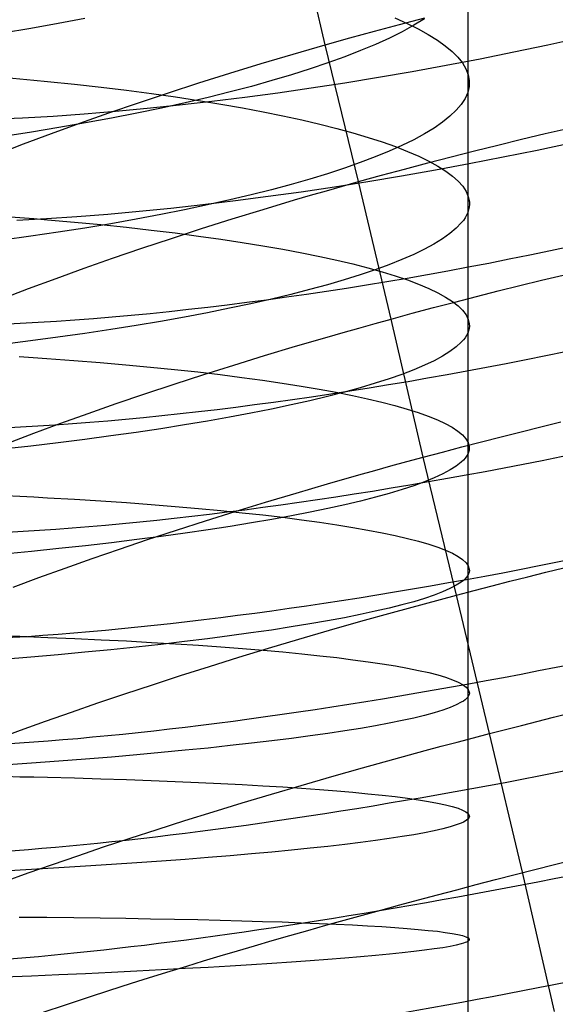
# Model space of a CAD drawing. Extents: x -383 to 1849, y -1185 to -529.
# Tile 553 of 656: x 421 to 428, y -1011 to -997. Entities that reach past the tile are written whole.
import ezdxf

# ---------------------------------------------------------------- set-up
doc = ezdxf.new("R2010")
doc.units = 0
doc.layers.add('PREDEFINITO', color=7, linetype='CONTINUOUS')

msp = doc.modelspace()

# ---------------------------------------------------------------- linework, layer by layer
at = {"layer": 'PREDEFINITO'}
for p, q in [((426.973, -994.943, 660.191), (426.972, -998.318, 660.963)), ((424.96, -997.644, 474.012), (424.513, -995.713, 474.407)), ((421.188, -997.344, 649.494), (420.801, -997.413, 649.204)), ((421.565, -997.272, 649.797), (421.188, -997.344, 649.494)), ((425.658, -997.451, 473.863), (426.011, -997.356, 473.803)), ((425.944, -997.266, 667.105), (426.116, -997.342, 666.65)), ((426.011, -997.356, 473.803), (426.366, -997.264, 473.752)), ((426.213, -997.369, 656.842), (426.047, -997.46, 656.39)), ((426.116, -997.342, 666.65), (426.274, -997.419, 666.191)), ((426.364, -997.278, 657.299), (426.213, -997.369, 656.842)), ((420.801, -997.413, 649.204), (420.404, -997.479, 648.926)), ((425.308, -997.546, 473.933), (425.658, -997.451, 473.863)), ((426.047, -997.46, 656.39), (425.866, -997.55, 655.944)), ((426.274, -997.419, 666.191), (426.416, -997.498, 665.727)), ((426.416, -997.498, 665.727), (426.544, -997.577, 665.26)), ((424.732, -997.709, 474.07), (424.96, -997.644, 474.012)), ((424.96, -997.644, 474.012), (425.308, -997.546, 473.933)), ((425.431, -999.576, 473.65), (424.96, -997.644, 474.012)), ((425.67, -997.639, 655.503), (425.46, -997.727, 655.068)), ((425.866, -997.55, 655.944), (425.67, -997.639, 655.503)), ((426.544, -997.577, 665.26), (426.656, -997.657, 664.789)), ((428.104, -997.648, 504.096), (427.625, -997.749, 504.071)), ((428.582, -997.542, 504.105), (428.104, -997.648, 504.096)), ((424.281, -997.841, 474.197), (424.506, -997.775, 474.131)), ((424.506, -997.775, 474.131), (424.732, -997.709, 474.07)), ((425.46, -997.727, 655.068), (425.236, -997.815, 654.639)), ((426.656, -997.657, 664.789), (426.753, -997.738, 664.315)), ((426.753, -997.738, 664.315), (426.833, -997.819, 663.84)), ((427.625, -997.749, 504.071), (427.146, -997.846, 504.032)), ((423.614, -998.043, 474.417), (424.057, -997.908, 474.266)), ((424.057, -997.908, 474.266), (424.281, -997.841, 474.197)), ((424.999, -997.901, 654.217), (424.748, -997.986, 653.803)), ((425.236, -997.815, 654.639), (424.999, -997.901, 654.217)), ((427.146, -997.846, 504.032), (426.666, -997.938, 503.977)), ((426.833, -997.819, 663.84), (426.898, -997.901, 663.362)), ((426.898, -997.901, 663.362), (426.947, -997.984, 662.883)), ((423.177, -998.181, 474.584), (423.614, -998.043, 474.417)), ((424.485, -998.069, 653.396), (424.208, -998.151, 652.998)), ((424.748, -997.986, 653.803), (424.485, -998.069, 653.396)), ((426.188, -998.026, 503.908), (425.711, -998.108, 503.824)), ((426.666, -997.938, 503.977), (426.188, -998.026, 503.908)), ((426.947, -997.984, 662.883), (426.978, -998.067, 662.403)), ((426.978, -998.067, 662.403), (426.993, -998.15, 661.922)), ((420.447, -998.105, 674.438), (420.647, -998.123, 674.3)), ((420.647, -998.123, 674.3), (420.844, -998.142, 674.158)), ((420.844, -998.142, 674.158), (421.039, -998.161, 674.013)), ((421.039, -998.161, 674.013), (421.421, -998.2, 673.714)), ((421.421, -998.2, 673.714), (421.793, -998.242, 673.401)), ((422.746, -998.321, 474.765), (423.177, -998.181, 474.584)), ((424.208, -998.151, 652.998), (423.919, -998.232, 652.609)), ((425.235, -998.186, 503.726), (424.761, -998.259, 503.613)), ((425.711, -998.108, 503.824), (425.235, -998.186, 503.726)), ((426.994, -998.192, 661.682), (426.991, -998.234, 661.442)), ((426.993, -998.15, 661.922), (426.994, -998.192, 661.682)), ((421.793, -998.242, 673.401), (422.154, -998.286, 673.075)), ((422.154, -998.286, 673.075), (422.504, -998.332, 672.738)), ((422.322, -998.463, 474.962), (422.746, -998.321, 474.765)), ((422.504, -998.332, 672.738), (422.843, -998.38, 672.389)), ((423.618, -998.311, 652.228), (423.305, -998.389, 651.857)), ((423.919, -998.232, 652.609), (423.618, -998.311, 652.228)), ((424.291, -998.327, 503.487), (423.823, -998.39, 503.346)), ((424.761, -998.259, 503.613), (424.291, -998.327, 503.487)), ((426.972, -998.318, 660.963), (426.955, -998.36, 660.723)), ((426.984, -998.276, 661.202), (426.972, -998.318, 660.963)), ((426.972, -998.318, 660.963), (426.973, -1000.012, 661.319)), ((426.991, -998.234, 661.442), (426.984, -998.276, 661.202)), ((421.905, -998.606, 475.173), (422.322, -998.463, 474.962)), ((422.981, -998.464, 651.497), (422.646, -998.538, 651.146)), ((422.843, -998.38, 672.389), (423.171, -998.43, 672.029)), ((423.359, -998.447, 503.192), (422.9, -998.499, 503.024)), ((423.305, -998.389, 651.857), (422.981, -998.464, 651.497)), ((423.171, -998.43, 672.029), (423.487, -998.481, 671.658)), ((423.823, -998.39, 503.346), (423.359, -998.447, 503.192)), ((423.487, -998.481, 671.658), (423.791, -998.535, 671.277)), ((426.881, -998.486, 660.007), (426.809, -998.57, 659.532)), ((426.91, -998.444, 660.245), (426.881, -998.486, 660.007)), ((426.935, -998.402, 660.484), (426.91, -998.444, 660.245)), ((426.955, -998.36, 660.723), (426.935, -998.402, 660.484)), ((421.553, -998.624, 502.439), (421.116, -998.655, 502.218)), ((421.495, -998.751, 475.398), (421.905, -998.606, 475.173)), ((421.996, -998.588, 502.647), (421.553, -998.624, 502.439)), ((422.299, -998.61, 650.807), (421.942, -998.68, 650.479)), ((422.446, -998.546, 502.842), (421.996, -998.588, 502.647)), ((422.646, -998.538, 651.146), (422.299, -998.61, 650.807)), ((422.9, -998.499, 503.024), (422.446, -998.546, 502.842)), ((423.791, -998.535, 671.277), (424.083, -998.59, 670.887)), ((424.083, -998.59, 670.887), (424.363, -998.646, 670.487)), ((426.809, -998.57, 659.532), (426.722, -998.653, 659.059)), ((420.686, -998.68, 501.984), (420.264, -998.699, 501.737)), ((421.116, -998.655, 502.218), (420.686, -998.68, 501.984)), ((421.093, -998.897, 475.637), (421.495, -998.751, 475.398)), ((421.575, -998.748, 650.163), (421.197, -998.813, 649.859)), ((421.942, -998.68, 650.479), (421.575, -998.748, 650.163)), ((424.363, -998.646, 670.487), (424.629, -998.705, 670.079)), ((424.629, -998.705, 670.079), (424.883, -998.764, 669.662)), ((424.883, -998.764, 669.662), (425.124, -998.825, 669.238)), ((426.617, -998.737, 658.59), (426.497, -998.82, 658.123)), ((426.722, -998.653, 659.059), (426.617, -998.737, 658.59)), ((420.81, -998.877, 649.568), (420.414, -998.938, 649.29)), ((420.7, -999.045, 475.889), (421.093, -998.897, 475.637)), ((421.197, -998.813, 649.859), (420.81, -998.877, 649.568)), ((425.124, -998.825, 669.238), (425.352, -998.888, 668.807)), ((425.352, -998.888, 668.807), (425.566, -998.952, 668.369)), ((426.361, -998.903, 657.661), (426.21, -998.985, 657.202)), ((426.497, -998.82, 658.123), (426.361, -998.903, 657.661)), ((427.734, -998.979, 473.304), (428.068, -998.899, 473.287)), ((428.068, -998.899, 473.287), (428.404, -998.821, 473.278)), ((420.314, -999.193, 476.154), (420.7, -999.045, 475.889)), ((425.566, -998.952, 668.369), (425.766, -999.017, 667.925)), ((425.766, -999.017, 667.925), (425.952, -999.083, 667.474)), ((426.21, -998.985, 657.202), (426.043, -999.067, 656.749)), ((427.4, -999.06, 473.329), (427.734, -998.979, 473.304)), ((428.432, -999.034, 503.745), (427.953, -999.136, 503.72)), ((425.862, -999.148, 656.3), (425.666, -999.229, 655.857)), ((426.043, -999.067, 656.749), (425.862, -999.148, 656.3)), ((425.952, -999.083, 667.474), (426.123, -999.15, 667.019)), ((426.123, -999.15, 667.019), (426.28, -999.218, 666.559)), ((426.737, -999.227, 473.404), (427.068, -999.143, 473.362)), ((427.068, -999.143, 473.362), (427.4, -999.06, 473.329)), ((427.953, -999.136, 503.72), (427.474, -999.233, 503.68)), ((425.455, -999.308, 655.42), (425.231, -999.387, 654.99)), ((425.666, -999.229, 655.857), (425.455, -999.308, 655.42)), ((426.08, -999.399, 473.51), (426.407, -999.312, 473.453)), ((426.28, -999.218, 666.559), (426.422, -999.287, 666.094)), ((426.407, -999.312, 473.453), (426.737, -999.227, 473.404)), ((426.422, -999.287, 666.094), (426.549, -999.357, 665.626)), ((427.474, -999.233, 503.68), (426.995, -999.326, 503.625)), ((425.231, -999.387, 654.99), (424.993, -999.465, 654.566)), ((425.754, -999.487, 473.576), (426.08, -999.399, 473.51)), ((426.517, -999.415, 503.555), (426.039, -999.499, 503.471)), ((426.995, -999.326, 503.625), (426.517, -999.415, 503.555)), ((426.549, -999.357, 665.626), (426.661, -999.427, 665.154)), ((426.661, -999.427, 665.154), (426.757, -999.499, 664.68)), ((424.742, -999.542, 654.15), (424.478, -999.617, 653.742)), ((424.993, -999.465, 654.566), (424.742, -999.542, 654.15)), ((425.564, -999.579, 503.372), (425.091, -999.654, 503.259)), ((425.203, -999.64, 473.708), (425.431, -999.576, 473.65)), ((425.431, -999.576, 473.65), (425.754, -999.487, 473.576)), ((425.891, -1001.517, 473.327), (425.431, -999.576, 473.65)), ((426.039, -999.499, 503.471), (425.564, -999.579, 503.372)), ((426.757, -999.499, 664.68), (426.838, -999.571, 664.203)), ((426.838, -999.571, 664.203), (426.902, -999.643, 663.724)), ((424.201, -999.691, 653.342), (423.912, -999.764, 652.951)), ((424.621, -999.724, 503.132), (424.154, -999.789, 502.99)), ((424.478, -999.617, 653.742), (424.201, -999.691, 653.342)), ((425.091, -999.654, 503.259), (424.621, -999.724, 503.132)), ((424.751, -999.77, 473.835), (424.976, -999.705, 473.769)), ((424.976, -999.705, 473.769), (425.203, -999.64, 473.708)), ((426.902, -999.643, 663.724), (426.95, -999.716, 663.244)), ((426.95, -999.716, 663.244), (426.981, -999.79, 662.763)), ((423.691, -999.85, 502.835), (423.233, -999.905, 502.666)), ((423.611, -999.836, 652.569), (423.297, -999.906, 652.196)), ((423.912, -999.764, 652.951), (423.611, -999.836, 652.569)), ((424.154, -999.789, 502.99), (423.691, -999.85, 502.835)), ((424.082, -999.969, 474.057), (424.527, -999.836, 473.905)), ((424.527, -999.836, 473.905), (424.751, -999.77, 473.835)), ((426.981, -999.79, 662.763), (426.996, -999.863, 662.281)), ((426.996, -999.863, 662.281), (426.996, -999.9, 662.041)), ((422.331, -1000.001, 502.287), (421.888, -1000.04, 502.078)), ((422.779, -999.955, 502.483), (422.331, -1000.001, 502.287)), ((422.973, -999.975, 651.834), (422.637, -1000.042, 651.482)), ((423.233, -999.905, 502.666), (422.779, -999.955, 502.483)), ((423.297, -999.906, 652.196), (422.973, -999.975, 651.834)), ((423.644, -1000.103, 474.224), (424.082, -999.969, 474.057)), ((426.973, -1000.012, 661.319), (426.957, -1000.049, 661.079)), ((426.985, -999.975, 661.559), (426.973, -1000.012, 661.319)), ((426.973, -1000.012, 661.319), (426.973, -1001.716, 661.627)), ((426.993, -999.938, 661.8), (426.985, -999.975, 661.559)), ((426.996, -999.9, 662.041), (426.993, -999.938, 661.8)), ((420.447, -1000.068, 674.782), (420.646, -1000.083, 674.644)), ((421.024, -1000.104, 501.62), (420.602, -1000.128, 501.371)), ((420.646, -1000.083, 674.644), (420.844, -1000.099, 674.502)), ((420.844, -1000.099, 674.502), (421.039, -1000.115, 674.357)), ((421.453, -1000.075, 501.855), (421.024, -1000.104, 501.62)), ((421.039, -1000.115, 674.357), (421.421, -1000.148, 674.056)), ((421.421, -1000.148, 674.056), (421.792, -1000.184, 673.742)), ((421.888, -1000.04, 502.078), (421.453, -1000.075, 501.855)), ((422.29, -1000.107, 651.141), (421.933, -1000.171, 650.812)), ((422.637, -1000.042, 651.482), (422.29, -1000.107, 651.141)), ((423.212, -1000.24, 474.407), (423.644, -1000.103, 474.224)), ((426.911, -1000.124, 660.599), (426.881, -1000.161, 660.36)), ((426.936, -1000.086, 660.839), (426.911, -1000.124, 660.599)), ((426.957, -1000.049, 661.079), (426.936, -1000.086, 660.839)), ((421.188, -1000.292, 650.189), (420.8, -1000.349, 649.896)), ((421.565, -1000.232, 650.494), (421.188, -1000.292, 650.189)), ((421.933, -1000.171, 650.812), (421.565, -1000.232, 650.494)), ((421.792, -1000.184, 673.742), (422.153, -1000.221, 673.416)), ((422.153, -1000.221, 673.416), (422.503, -1000.261, 673.077)), ((422.503, -1000.261, 673.077), (422.842, -1000.302, 672.727)), ((422.787, -1000.378, 474.604), (423.212, -1000.24, 474.407)), ((426.81, -1000.235, 659.884), (426.722, -1000.31, 659.41)), ((426.881, -1000.161, 660.36), (426.81, -1000.235, 659.884)), ((420.8, -1000.349, 649.896), (420.404, -1000.405, 649.617)), ((422.368, -1000.518, 474.817), (422.787, -1000.378, 474.604)), ((422.842, -1000.302, 672.727), (423.17, -1000.345, 672.366)), ((423.17, -1000.345, 672.366), (423.485, -1000.389, 671.995)), ((423.485, -1000.389, 671.995), (423.789, -1000.435, 671.613)), ((423.789, -1000.435, 671.613), (424.081, -1000.482, 671.221)), ((426.617, -1000.384, 658.938), (426.496, -1000.458, 658.47)), ((426.722, -1000.31, 659.41), (426.617, -1000.384, 658.938)), ((421.957, -1000.659, 475.043), (422.368, -1000.518, 474.817)), ((424.081, -1000.482, 671.221), (424.361, -1000.531, 670.82)), ((424.361, -1000.531, 670.82), (424.628, -1000.581, 670.411)), ((426.36, -1000.532, 658.006), (426.209, -1000.605, 657.545)), ((426.496, -1000.458, 658.47), (426.36, -1000.532, 658.006)), ((421.554, -1000.801, 475.283), (421.957, -1000.659, 475.043)), ((424.628, -1000.581, 670.411), (424.882, -1000.633, 669.993)), ((424.882, -1000.633, 669.993), (425.123, -1000.685, 669.568)), ((425.123, -1000.685, 669.568), (425.35, -1000.739, 669.136)), ((426.042, -1000.678, 657.09), (425.86, -1000.751, 656.639)), ((426.209, -1000.605, 657.545), (426.042, -1000.678, 657.09)), ((421.158, -1000.944, 475.537), (421.554, -1000.801, 475.283)), ((425.35, -1000.739, 669.136), (425.564, -1000.794, 668.696)), ((425.664, -1000.822, 656.195), (425.454, -1000.894, 655.756)), ((425.564, -1000.794, 668.696), (425.764, -1000.851, 668.251)), ((425.86, -1000.751, 656.639), (425.664, -1000.822, 656.195)), ((425.764, -1000.851, 668.251), (425.95, -1000.908, 667.8)), ((420.771, -1001.088, 475.803), (421.158, -1000.944, 475.537)), ((425.229, -1000.964, 655.323), (424.991, -1001.033, 654.898)), ((425.454, -1000.894, 655.756), (425.229, -1000.964, 655.323)), ((425.95, -1000.908, 667.8), (426.122, -1000.966, 667.343)), ((426.122, -1000.966, 667.343), (426.279, -1001.025, 666.882)), ((427.707, -1001.045, 473.019), (428.014, -1000.97, 472.992)), ((428.014, -1000.97, 472.992), (428.322, -1000.896, 472.972)), ((420.393, -1001.233, 476.082), (420.771, -1001.088, 475.803)), ((424.74, -1001.102, 654.48), (424.476, -1001.17, 654.069)), ((424.991, -1001.033, 654.898), (424.74, -1001.102, 654.48)), ((426.279, -1001.025, 666.882), (426.421, -1001.085, 666.416)), ((426.421, -1001.085, 666.416), (426.548, -1001.145, 665.946)), ((427.096, -1001.199, 473.094), (427.401, -1001.121, 473.053)), ((427.401, -1001.121, 473.053), (427.707, -1001.045, 473.019)), ((424.199, -1001.236, 653.667), (423.91, -1001.302, 653.274)), ((424.476, -1001.17, 654.069), (424.199, -1001.236, 653.667)), ((426.548, -1001.145, 665.946), (426.66, -1001.207, 665.473)), ((426.66, -1001.207, 665.473), (426.756, -1001.269, 664.998)), ((426.756, -1001.269, 664.998), (426.837, -1001.331, 664.519)), ((426.792, -1001.277, 473.142), (427.096, -1001.199, 473.094)), ((423.608, -1001.366, 652.89), (423.295, -1001.429, 652.516)), ((423.91, -1001.302, 653.274), (423.608, -1001.366, 652.89)), ((426.19, -1001.436, 473.258), (426.49, -1001.356, 473.196)), ((426.49, -1001.356, 473.196), (426.792, -1001.277, 473.142)), ((426.837, -1001.331, 664.519), (426.901, -1001.394, 664.039)), ((426.901, -1001.394, 664.039), (426.949, -1001.458, 663.558)), ((422.97, -1001.49, 652.151), (422.635, -1001.551, 651.798)), ((423.295, -1001.429, 652.516), (422.97, -1001.49, 652.151)), ((425.663, -1001.58, 473.385), (425.891, -1001.517, 473.327)), ((425.891, -1001.517, 473.327), (426.19, -1001.436, 473.258)), ((426.342, -1003.468, 473.046), (425.891, -1001.517, 473.327)), ((426.949, -1001.458, 663.558), (426.98, -1001.522, 663.075)), ((426.98, -1001.522, 663.075), (426.995, -1001.586, 662.592)), ((421.93, -1001.666, 651.124), (421.563, -1001.722, 650.804)), ((422.288, -1001.609, 651.455), (421.93, -1001.666, 651.124)), ((422.635, -1001.551, 651.798), (422.288, -1001.609, 651.455)), ((425.211, -1001.707, 473.513), (425.436, -1001.644, 473.447)), ((425.436, -1001.644, 473.447), (425.663, -1001.58, 473.385)), ((426.985, -1001.683, 661.868), (426.973, -1001.716, 661.627)), ((426.993, -1001.651, 662.11), (426.985, -1001.683, 661.868)), ((426.996, -1001.618, 662.351), (426.993, -1001.651, 662.11)), ((426.995, -1001.586, 662.592), (426.996, -1001.618, 662.351)), ((421.185, -1001.775, 650.497), (420.798, -1001.827, 650.203)), ((421.563, -1001.722, 650.804), (421.185, -1001.775, 650.497)), ((424.542, -1001.902, 473.735), (424.986, -1001.772, 473.583)), ((424.986, -1001.772, 473.583), (425.211, -1001.707, 473.513)), ((426.911, -1001.813, 660.906), (426.881, -1001.846, 660.666)), ((426.936, -1001.781, 661.146), (426.911, -1001.813, 660.906)), ((426.956, -1001.748, 661.386), (426.936, -1001.781, 661.146)), ((426.973, -1001.716, 661.627), (426.956, -1001.748, 661.386)), ((426.973, -1001.716, 661.627), (426.973, -1005.139, 662.144)), ((420.798, -1001.827, 650.203), (420.401, -1001.877, 649.922)), ((424.103, -1002.034, 473.902), (424.542, -1001.902, 473.735)), ((426.81, -1001.911, 660.188), (426.722, -1001.976, 659.713)), ((426.881, -1001.846, 660.666), (426.81, -1001.911, 660.188)), ((420.635, -1002.048, 674.955), (420.833, -1002.061, 674.813)), ((420.833, -1002.061, 674.813), (421.028, -1002.074, 674.667)), ((421.028, -1002.074, 674.667), (421.41, -1002.102, 674.365)), ((421.41, -1002.102, 674.365), (421.782, -1002.131, 674.05)), ((423.671, -1002.167, 474.085), (424.103, -1002.034, 473.902)), ((426.617, -1002.041, 659.24), (426.497, -1002.106, 658.77)), ((426.722, -1001.976, 659.713), (426.617, -1002.041, 659.24)), ((421.782, -1002.131, 674.05), (422.143, -1002.163, 673.723)), ((422.143, -1002.163, 673.723), (422.493, -1002.195, 673.383)), ((422.493, -1002.195, 673.383), (422.832, -1002.229, 673.032)), ((422.832, -1002.229, 673.032), (423.16, -1002.265, 672.669)), ((423.244, -1002.301, 474.283), (423.671, -1002.167, 474.085)), ((426.209, -1002.235, 657.843), (426.042, -1002.299, 657.386)), ((426.361, -1002.17, 658.305), (426.209, -1002.235, 657.843)), ((426.497, -1002.106, 658.77), (426.361, -1002.17, 658.305)), ((422.825, -1002.437, 474.496), (423.244, -1002.301, 474.283)), ((423.16, -1002.265, 672.669), (423.476, -1002.302, 672.296)), ((423.476, -1002.302, 672.296), (423.78, -1002.341, 671.912)), ((423.78, -1002.341, 671.912), (424.073, -1002.381, 671.519)), ((424.073, -1002.381, 671.519), (424.352, -1002.422, 671.117)), ((425.861, -1002.362, 656.935), (425.665, -1002.425, 656.488)), ((426.042, -1002.299, 657.386), (425.861, -1002.362, 656.935)), ((422.413, -1002.574, 474.723), (422.825, -1002.437, 474.496)), ((424.352, -1002.422, 671.117), (424.62, -1002.464, 670.706)), ((424.62, -1002.464, 670.706), (424.874, -1002.507, 670.287)), ((424.874, -1002.507, 670.287), (425.115, -1002.552, 669.859)), ((425.455, -1002.488, 656.048), (425.23, -1002.549, 655.615)), ((425.665, -1002.425, 656.488), (425.455, -1002.488, 656.048)), ((422.009, -1002.712, 474.963), (422.413, -1002.574, 474.723)), ((424.992, -1002.611, 655.188), (424.741, -1002.671, 654.769)), ((425.23, -1002.549, 655.615), (424.992, -1002.611, 655.188)), ((425.115, -1002.552, 669.859), (425.343, -1002.597, 669.425)), ((425.343, -1002.597, 669.425), (425.557, -1002.644, 668.984)), ((425.557, -1002.644, 668.984), (425.758, -1002.691, 668.537)), ((421.613, -1002.85, 475.217), (422.009, -1002.712, 474.963)), ((424.2, -1002.789, 653.954), (423.911, -1002.847, 653.56)), ((424.477, -1002.73, 654.357), (424.2, -1002.789, 653.954)), ((424.741, -1002.671, 654.769), (424.477, -1002.73, 654.357)), ((425.758, -1002.691, 668.537), (425.944, -1002.74, 668.084)), ((425.944, -1002.74, 668.084), (426.116, -1002.789, 667.625)), ((426.116, -1002.789, 667.625), (426.274, -1002.839, 667.162)), ((421.225, -1002.989, 475.485), (421.613, -1002.85, 475.217)), ((423.61, -1002.903, 653.174), (423.297, -1002.959, 652.799)), ((423.911, -1002.847, 653.56), (423.61, -1002.903, 653.174)), ((426.274, -1002.839, 667.162), (426.416, -1002.89, 666.695)), ((426.416, -1002.89, 666.695), (426.544, -1002.941, 666.223)), ((420.846, -1003.128, 475.764), (421.225, -1002.989, 475.485)), ((422.636, -1003.067, 652.079), (422.289, -1003.118, 651.735)), ((422.972, -1003.013, 652.433), (422.636, -1003.067, 652.079)), ((423.297, -1002.959, 652.799), (422.972, -1003.013, 652.433)), ((426.544, -1002.941, 666.223), (426.656, -1002.993, 665.749)), ((426.656, -1002.993, 665.749), (426.753, -1003.046, 665.271)), ((426.753, -1003.046, 665.271), (426.833, -1003.099, 664.791)), ((427.726, -1003.109, 472.787), (428.006, -1003.039, 472.754)), ((428.006, -1003.039, 472.754), (428.288, -1002.97, 472.725)), ((420.476, -1003.268, 476.057), (420.846, -1003.128, 475.764)), ((421.932, -1003.169, 651.403), (421.565, -1003.218, 651.082)), ((422.289, -1003.118, 651.735), (421.932, -1003.169, 651.403)), ((426.833, -1003.099, 664.791), (426.898, -1003.153, 664.31)), ((426.898, -1003.153, 664.31), (426.947, -1003.207, 663.827)), ((426.947, -1003.207, 663.827), (426.979, -1003.261, 663.343)), ((427.168, -1003.25, 472.873), (427.446, -1003.179, 472.827)), ((427.446, -1003.179, 472.827), (427.726, -1003.109, 472.787)), ((420.8, -1003.312, 650.479), (420.403, -1003.356, 650.198)), ((421.187, -1003.266, 650.774), (420.8, -1003.312, 650.479)), ((421.565, -1003.218, 651.082), (421.187, -1003.266, 650.774)), ((426.616, -1003.395, 472.982), (426.891, -1003.322, 472.925)), ((426.891, -1003.322, 472.925), (427.168, -1003.25, 472.873)), ((426.979, -1003.261, 663.343), (426.994, -1003.316, 662.858)), ((426.995, -1003.344, 662.616), (426.992, -1003.371, 662.374)), ((426.994, -1003.316, 662.858), (426.995, -1003.344, 662.616)), ((426.113, -1003.53, 473.103), (426.342, -1003.468, 473.046)), ((426.342, -1003.468, 473.046), (426.616, -1003.395, 472.982)), ((426.816, -1005.416, 472.795), (426.342, -1003.468, 473.046)), ((426.936, -1003.482, 661.408), (426.911, -1003.51, 661.167)), ((426.956, -1003.454, 661.649), (426.936, -1003.482, 661.408)), ((426.972, -1003.427, 661.891), (426.956, -1003.454, 661.649)), ((426.984, -1003.399, 662.132), (426.972, -1003.427, 661.891)), ((426.992, -1003.371, 662.374), (426.984, -1003.399, 662.132)), ((425.66, -1003.655, 473.232), (425.886, -1003.592, 473.166)), ((425.886, -1003.592, 473.166), (426.113, -1003.53, 473.103)), ((426.811, -1003.594, 660.448), (426.723, -1003.649, 659.971)), ((426.882, -1003.538, 660.927), (426.811, -1003.594, 660.448)), ((426.911, -1003.51, 661.167), (426.882, -1003.538, 660.927)), ((424.99, -1003.845, 473.454), (425.435, -1003.718, 473.302)), ((425.435, -1003.718, 473.302), (425.66, -1003.655, 473.232)), ((426.499, -1003.76, 659.028), (426.364, -1003.816, 658.561)), ((426.619, -1003.705, 659.498), (426.499, -1003.76, 659.028)), ((426.723, -1003.649, 659.971), (426.619, -1003.705, 659.498)), ((424.55, -1003.974, 473.623), (424.99, -1003.845, 473.454)), ((426.213, -1003.871, 658.099), (426.046, -1003.926, 657.641)), ((426.364, -1003.816, 658.561), (426.213, -1003.871, 658.099)), ((420.446, -1004.011, 675.354), (420.646, -1004.02, 675.215)), ((420.646, -1004.02, 675.215), (420.843, -1004.03, 675.073)), ((420.843, -1004.03, 675.073), (421.038, -1004.041, 674.927)), ((421.038, -1004.041, 674.927), (421.42, -1004.063, 674.625)), ((424.117, -1004.104, 473.807), (424.55, -1003.974, 473.623)), ((425.67, -1004.034, 656.742), (425.46, -1004.088, 656.301)), ((425.865, -1003.98, 657.189), (425.67, -1004.034, 656.742)), ((426.046, -1003.926, 657.641), (425.865, -1003.98, 657.189)), ((421.42, -1004.063, 674.625), (421.792, -1004.086, 674.31)), ((421.792, -1004.086, 674.31), (422.153, -1004.11, 673.983)), ((422.153, -1004.11, 673.983), (422.503, -1004.136, 673.643)), ((422.503, -1004.136, 673.643), (422.842, -1004.164, 673.292)), ((422.842, -1004.164, 673.292), (423.169, -1004.192, 672.929)), ((423.69, -1004.235, 474.005), (424.117, -1004.104, 473.807)), ((425.236, -1004.141, 655.867), (424.999, -1004.194, 655.44)), ((425.46, -1004.088, 656.301), (425.236, -1004.141, 655.867)), ((423.169, -1004.192, 672.929), (423.485, -1004.222, 672.556)), ((423.27, -1004.367, 474.219), (423.69, -1004.235, 474.005)), ((423.485, -1004.222, 672.556), (423.789, -1004.253, 672.172)), ((423.789, -1004.253, 672.172), (424.081, -1004.284, 671.779)), ((424.081, -1004.284, 671.779), (424.361, -1004.317, 671.377)), ((424.484, -1004.297, 654.608), (424.208, -1004.347, 654.205)), ((424.361, -1004.317, 671.377), (424.627, -1004.352, 670.966)), ((424.748, -1004.246, 655.02), (424.484, -1004.297, 654.608)), ((424.999, -1004.194, 655.44), (424.748, -1004.246, 655.02)), ((422.857, -1004.499, 474.446), (423.27, -1004.367, 474.219)), ((423.618, -1004.446, 653.425), (423.305, -1004.494, 653.049)), ((423.919, -1004.397, 653.81), (423.618, -1004.446, 653.425)), ((424.208, -1004.347, 654.205), (423.919, -1004.397, 653.81)), ((424.627, -1004.352, 670.966), (424.881, -1004.387, 670.547)), ((424.881, -1004.387, 670.547), (425.122, -1004.423, 670.12)), ((425.122, -1004.423, 670.12), (425.35, -1004.459, 669.685)), ((425.35, -1004.459, 669.685), (425.564, -1004.497, 669.244)), ((422.645, -1004.587, 652.328), (422.299, -1004.632, 651.984)), ((422.452, -1004.632, 474.688), (422.857, -1004.499, 474.446)), ((422.981, -1004.541, 652.683), (422.645, -1004.587, 652.328)), ((423.305, -1004.494, 653.049), (422.981, -1004.541, 652.683)), ((425.564, -1004.497, 669.244), (425.764, -1004.536, 668.797)), ((425.764, -1004.536, 668.797), (425.95, -1004.575, 668.344)), ((425.95, -1004.575, 668.344), (426.122, -1004.615, 667.885)), ((421.575, -1004.719, 651.331), (421.197, -1004.76, 651.023)), ((421.942, -1004.676, 651.652), (421.575, -1004.719, 651.331)), ((422.299, -1004.632, 651.984), (421.942, -1004.676, 651.652)), ((422.055, -1004.766, 474.943), (422.452, -1004.632, 474.688)), ((426.122, -1004.615, 667.885), (426.279, -1004.656, 667.422)), ((426.279, -1004.656, 667.422), (426.421, -1004.697, 666.954)), ((426.421, -1004.697, 666.954), (426.548, -1004.739, 666.482)), ((426.548, -1004.739, 666.482), (426.66, -1004.782, 666.007)), ((420.81, -1004.8, 650.728), (420.414, -1004.839, 650.446)), ((421.197, -1004.76, 651.023), (420.81, -1004.8, 650.728)), ((421.666, -1004.9, 475.211), (422.055, -1004.766, 474.943)), ((426.66, -1004.782, 666.007), (426.756, -1004.825, 665.529)), ((426.756, -1004.825, 665.529), (426.837, -1004.869, 665.049)), ((426.837, -1004.869, 665.049), (426.901, -1004.913, 664.567)), ((421.286, -1005.034, 475.492), (421.666, -1004.9, 475.211)), ((426.901, -1004.913, 664.567), (426.949, -1004.958, 664.083)), ((426.949, -1004.958, 664.083), (426.98, -1005.003, 663.599)), ((426.98, -1005.003, 663.599), (426.995, -1005.048, 663.114)), ((420.915, -1005.169, 475.786), (421.286, -1005.034, 475.492)), ((426.956, -1005.162, 661.902), (426.936, -1005.185, 661.661)), ((426.973, -1005.139, 662.144), (426.956, -1005.162, 661.902)), ((426.985, -1005.116, 662.386), (426.973, -1005.139, 662.144)), ((426.973, -1005.139, 662.144), (426.974, -1006.857, 662.353)), ((426.993, -1005.093, 662.629), (426.985, -1005.116, 662.386)), ((426.996, -1005.071, 662.871), (426.993, -1005.093, 662.629)), ((426.995, -1005.048, 663.114), (426.996, -1005.071, 662.871)), ((427.567, -1005.221, 472.636), (427.82, -1005.157, 472.593)), ((427.82, -1005.157, 472.593), (428.074, -1005.093, 472.554)), ((428.074, -1005.093, 472.554), (428.328, -1005.03, 472.521)), ((420.553, -1005.303, 476.091), (420.915, -1005.169, 475.786)), ((426.81, -1005.277, 660.699), (426.722, -1005.324, 660.221)), ((426.881, -1005.231, 661.179), (426.81, -1005.277, 660.699)), ((426.911, -1005.208, 661.42), (426.881, -1005.231, 661.179)), ((426.936, -1005.185, 661.661), (426.911, -1005.208, 661.42)), ((427.065, -1005.351, 472.737), (427.316, -1005.286, 472.684)), ((427.316, -1005.286, 472.684), (427.567, -1005.221, 472.636)), ((426.497, -1005.416, 659.274), (426.361, -1005.462, 658.806)), ((426.617, -1005.37, 659.746), (426.497, -1005.416, 659.274)), ((426.587, -1005.477, 472.853), (426.816, -1005.416, 472.795)), ((426.722, -1005.324, 660.221), (426.617, -1005.37, 659.746)), ((426.816, -1005.416, 472.795), (427.065, -1005.351, 472.737)), ((427.282, -1007.371, 472.584), (426.816, -1005.416, 472.795)), ((426.043, -1005.554, 657.884), (425.861, -1005.6, 657.43)), ((426.209, -1005.509, 658.343), (426.043, -1005.554, 657.884)), ((426.134, -1005.6, 472.982), (426.36, -1005.538, 472.916)), ((426.361, -1005.462, 658.806), (426.209, -1005.509, 658.343)), ((426.36, -1005.538, 472.916), (426.587, -1005.477, 472.853)), ((425.455, -1005.69, 656.539), (425.231, -1005.735, 656.103)), ((425.665, -1005.645, 656.982), (425.455, -1005.69, 656.539)), ((425.462, -1005.786, 473.205), (425.909, -1005.662, 473.052)), ((425.861, -1005.6, 657.43), (425.665, -1005.645, 656.982)), ((425.909, -1005.662, 473.052), (426.134, -1005.6, 472.982)), ((424.742, -1005.823, 655.253), (424.478, -1005.866, 654.84)), ((424.993, -1005.779, 655.675), (424.742, -1005.823, 655.253)), ((425.231, -1005.735, 656.103), (424.993, -1005.779, 655.675)), ((425.022, -1005.912, 473.374), (425.462, -1005.786, 473.205)), ((420.447, -1005.991, 675.58), (420.647, -1005.998, 675.441)), ((423.61, -1005.992, 653.651), (423.297, -1006.033, 653.274)), ((423.911, -1005.951, 654.038), (423.61, -1005.992, 653.651)), ((424.201, -1005.909, 654.435), (423.911, -1005.951, 654.038)), ((424.478, -1005.866, 654.84), (424.201, -1005.909, 654.435)), ((424.588, -1006.039, 473.558), (425.022, -1005.912, 473.374)), ((420.647, -1005.998, 675.441), (420.845, -1006.005, 675.299)), ((420.845, -1006.005, 675.299), (421.04, -1006.013, 675.153)), ((421.04, -1006.013, 675.153), (421.422, -1006.029, 674.851)), ((421.422, -1006.029, 674.851), (421.793, -1006.046, 674.535)), ((421.793, -1006.046, 674.535), (422.154, -1006.064, 674.208)), ((422.154, -1006.064, 674.208), (422.504, -1006.083, 673.867)), ((422.637, -1006.112, 652.55), (422.29, -1006.15, 652.204)), ((422.504, -1006.083, 673.867), (422.843, -1006.103, 673.516)), ((422.972, -1006.073, 652.907), (422.637, -1006.112, 652.55)), ((422.843, -1006.103, 673.516), (423.171, -1006.125, 673.153)), ((423.297, -1006.033, 653.274), (422.972, -1006.073, 652.907)), ((423.171, -1006.125, 673.153), (423.487, -1006.147, 672.779)), ((424.159, -1006.166, 473.758), (424.588, -1006.039, 473.558)), ((421.188, -1006.26, 651.239), (420.8, -1006.294, 650.942)), ((421.565, -1006.224, 651.548), (421.188, -1006.26, 651.239)), ((421.933, -1006.188, 651.87), (421.565, -1006.224, 651.548)), ((422.29, -1006.15, 652.204), (421.933, -1006.188, 651.87)), ((423.487, -1006.147, 672.779), (423.791, -1006.17, 672.395)), ((423.738, -1006.294, 473.972), (424.159, -1006.166, 473.758)), ((423.791, -1006.17, 672.395), (424.082, -1006.194, 672.002)), ((424.082, -1006.194, 672.002), (424.362, -1006.219, 671.599)), ((424.362, -1006.219, 671.599), (424.629, -1006.245, 671.187)), ((424.629, -1006.245, 671.187), (424.883, -1006.272, 670.767)), ((424.883, -1006.272, 670.767), (425.123, -1006.299, 670.34)), ((420.8, -1006.294, 650.942), (420.404, -1006.327, 650.659)), ((423.324, -1006.423, 474.2), (423.738, -1006.294, 473.972)), ((425.123, -1006.299, 670.34), (425.351, -1006.328, 669.905)), ((425.351, -1006.328, 669.905), (425.565, -1006.356, 669.463)), ((425.565, -1006.356, 669.463), (425.765, -1006.386, 669.015)), ((425.765, -1006.386, 669.015), (425.951, -1006.417, 668.561)), ((422.519, -1006.681, 474.699), (422.917, -1006.551, 474.443)), ((422.917, -1006.551, 474.443), (423.324, -1006.423, 474.2)), ((425.951, -1006.417, 668.561), (426.122, -1006.448, 668.102)), ((426.122, -1006.448, 668.102), (426.279, -1006.479, 667.638)), ((426.279, -1006.479, 667.638), (426.421, -1006.511, 667.169)), ((426.421, -1006.511, 667.169), (426.548, -1006.544, 666.697)), ((426.548, -1006.544, 666.697), (426.66, -1006.577, 666.221)), ((422.128, -1006.81, 474.968), (422.519, -1006.681, 474.699)), ((426.66, -1006.577, 666.221), (426.756, -1006.611, 665.743)), ((426.756, -1006.611, 665.743), (426.837, -1006.645, 665.262)), ((426.837, -1006.645, 665.262), (426.901, -1006.68, 664.779)), ((426.901, -1006.68, 664.779), (426.949, -1006.715, 664.295)), ((421.747, -1006.939, 475.25), (422.128, -1006.81, 474.968)), ((426.949, -1006.715, 664.295), (426.981, -1006.75, 663.809)), ((426.981, -1006.75, 663.809), (426.995, -1006.785, 663.324)), ((426.993, -1006.821, 662.838), (426.985, -1006.839, 662.595)), ((426.996, -1006.803, 663.081), (426.993, -1006.821, 662.838)), ((426.995, -1006.785, 663.324), (426.996, -1006.803, 663.081)), ((421.374, -1007.068, 475.544), (421.747, -1006.939, 475.25)), ((426.811, -1006.967, 660.905), (426.723, -1007.004, 660.426)), ((426.882, -1006.93, 661.386), (426.811, -1006.967, 660.905)), ((426.912, -1006.912, 661.627), (426.882, -1006.93, 661.386)), ((426.937, -1006.894, 661.868), (426.912, -1006.912, 661.627)), ((426.957, -1006.876, 662.11), (426.937, -1006.894, 661.868)), ((426.974, -1006.857, 662.353), (426.957, -1006.876, 662.11)), ((426.974, -1006.857, 662.353), (426.972, -1010.307, 662.652)), ((426.985, -1006.839, 662.595), (426.974, -1006.857, 662.353)), ((421.011, -1007.197, 475.851), (421.374, -1007.068, 475.544)), ((426.499, -1007.078, 659.479), (426.363, -1007.115, 659.01)), ((426.619, -1007.041, 659.951), (426.499, -1007.078, 659.479)), ((426.723, -1007.004, 660.426), (426.619, -1007.041, 659.951)), ((428.184, -1007.141, 472.397), (428.641, -1007.027, 472.328)), ((420.657, -1007.325, 476.169), (421.011, -1007.197, 475.851)), ((425.865, -1007.225, 657.632), (425.669, -1007.261, 657.183)), ((426.046, -1007.188, 658.086), (425.865, -1007.225, 657.632)), ((426.212, -1007.152, 658.546), (426.046, -1007.188, 658.086)), ((426.363, -1007.115, 659.01), (426.212, -1007.152, 658.546)), ((427.731, -1007.255, 472.483), (428.184, -1007.141, 472.397)), ((420.314, -1007.452, 476.498), (420.657, -1007.325, 476.169)), ((424.998, -1007.369, 655.874), (424.747, -1007.405, 655.452)), ((425.235, -1007.334, 656.304), (424.998, -1007.369, 655.874)), ((425.459, -1007.298, 656.74), (425.235, -1007.334, 656.304)), ((425.669, -1007.261, 657.183), (425.459, -1007.298, 656.74)), ((427.053, -1007.43, 472.643), (427.282, -1007.371, 472.584)), ((427.282, -1007.371, 472.584), (427.506, -1007.313, 472.532)), ((427.745, -1009.33, 472.413), (427.282, -1007.371, 472.584)), ((427.506, -1007.313, 472.532), (427.731, -1007.255, 472.483)), ((423.918, -1007.509, 654.235), (423.618, -1007.542, 653.848)), ((424.207, -1007.475, 654.632), (423.918, -1007.509, 654.235)), ((424.484, -1007.44, 655.038), (424.207, -1007.475, 654.632)), ((424.747, -1007.405, 655.452), (424.484, -1007.44, 655.038)), ((426.599, -1007.551, 472.772), (426.825, -1007.491, 472.705)), ((426.825, -1007.491, 472.705), (427.053, -1007.43, 472.643)), ((422.645, -1007.64, 652.745), (422.299, -1007.672, 652.399)), ((422.981, -1007.608, 653.102), (422.645, -1007.64, 652.745)), ((423.305, -1007.576, 653.47), (422.981, -1007.608, 653.102)), ((423.618, -1007.542, 653.848), (423.305, -1007.576, 653.47)), ((425.927, -1007.733, 472.996), (426.373, -1007.611, 472.843)), ((426.373, -1007.611, 472.843), (426.599, -1007.551, 472.772)), ((420.81, -1007.79, 651.134), (420.414, -1007.818, 650.851)), ((421.197, -1007.762, 651.432), (420.81, -1007.79, 651.134)), ((421.574, -1007.733, 651.742), (421.197, -1007.762, 651.432)), ((421.942, -1007.703, 652.064), (421.574, -1007.733, 651.742)), ((422.299, -1007.672, 652.399), (421.942, -1007.703, 652.064)), ((425.486, -1007.856, 473.166), (425.927, -1007.733, 472.996)), ((425.051, -1007.979, 473.35), (425.486, -1007.856, 473.166)), ((420.446, -1007.975, 675.769), (420.646, -1007.98, 675.63)), ((420.646, -1007.98, 675.63), (420.843, -1007.984, 675.487)), ((420.843, -1007.984, 675.487), (421.038, -1007.989, 675.34)), ((421.038, -1007.989, 675.34), (421.42, -1007.998, 675.038)), ((421.42, -1007.998, 675.038), (421.792, -1008.009, 674.722)), ((421.792, -1008.009, 674.722), (422.153, -1008.021, 674.393)), ((422.153, -1008.021, 674.393), (422.503, -1008.033, 674.052)), ((422.503, -1008.033, 674.052), (422.842, -1008.047, 673.7)), ((422.842, -1008.047, 673.7), (423.169, -1008.061, 673.336)), ((423.169, -1008.061, 673.336), (423.485, -1008.076, 672.961)), ((423.485, -1008.076, 672.961), (423.789, -1008.091, 672.576)), ((424.622, -1008.103, 473.55), (425.051, -1007.979, 473.35)), ((423.789, -1008.091, 672.576), (424.081, -1008.108, 672.182)), ((424.081, -1008.108, 672.182), (424.36, -1008.125, 671.778)), ((424.2, -1008.227, 473.765), (424.622, -1008.103, 473.55)), ((424.36, -1008.125, 671.778), (424.627, -1008.143, 671.365)), ((424.627, -1008.143, 671.365), (424.881, -1008.161, 670.944)), ((424.881, -1008.161, 670.944), (425.122, -1008.18, 670.516)), ((425.122, -1008.18, 670.516), (425.349, -1008.2, 670.08)), ((425.349, -1008.2, 670.08), (425.563, -1008.22, 669.637)), ((425.563, -1008.22, 669.637), (425.763, -1008.241, 669.188)), ((423.377, -1008.476, 474.237), (423.785, -1008.351, 473.994)), ((423.785, -1008.351, 473.994), (424.2, -1008.227, 473.765)), ((425.763, -1008.241, 669.188), (425.949, -1008.262, 668.733)), ((425.949, -1008.262, 668.733), (426.121, -1008.284, 668.272)), ((426.121, -1008.284, 668.272), (426.278, -1008.307, 667.807)), ((426.278, -1008.307, 667.807), (426.42, -1008.33, 667.338)), ((426.42, -1008.33, 667.338), (426.547, -1008.353, 666.864)), ((426.547, -1008.353, 666.864), (426.659, -1008.377, 666.388)), ((422.977, -1008.601, 474.494), (423.377, -1008.476, 474.237)), ((426.659, -1008.377, 666.388), (426.755, -1008.401, 665.908)), ((426.755, -1008.401, 665.908), (426.836, -1008.426, 665.426)), ((426.836, -1008.426, 665.426), (426.9, -1008.451, 664.943)), ((426.9, -1008.451, 664.943), (426.948, -1008.476, 664.457)), ((426.948, -1008.476, 664.457), (426.98, -1008.502, 663.971)), ((422.586, -1008.725, 474.764), (422.977, -1008.601, 474.494)), ((426.882, -1008.635, 661.544), (426.811, -1008.662, 661.063)), ((426.911, -1008.621, 661.786), (426.882, -1008.635, 661.544)), ((426.936, -1008.608, 662.028), (426.911, -1008.621, 661.786)), ((426.956, -1008.594, 662.27), (426.936, -1008.608, 662.028)), ((426.973, -1008.581, 662.512), (426.956, -1008.594, 662.27)), ((426.985, -1008.568, 662.755), (426.973, -1008.581, 662.512)), ((426.98, -1008.502, 663.971), (426.994, -1008.528, 663.485)), ((426.992, -1008.554, 662.998), (426.985, -1008.568, 662.755)), ((426.996, -1008.541, 663.241), (426.992, -1008.554, 662.998)), ((426.994, -1008.528, 663.485), (426.996, -1008.541, 663.241)), ((422.203, -1008.849, 475.046), (422.586, -1008.725, 474.764)), ((426.363, -1008.772, 659.167), (426.212, -1008.8, 658.702)), ((426.499, -1008.744, 659.636), (426.363, -1008.772, 659.167)), ((426.619, -1008.717, 660.108), (426.499, -1008.744, 659.636)), ((426.723, -1008.689, 660.584), (426.619, -1008.717, 660.108)), ((426.811, -1008.662, 661.063), (426.723, -1008.689, 660.584)), ((421.829, -1008.973, 475.341), (422.203, -1008.849, 475.046)), ((425.46, -1008.91, 656.896), (425.236, -1008.937, 656.459)), ((425.669, -1008.882, 657.339), (425.46, -1008.91, 656.896)), ((425.865, -1008.855, 657.788), (425.669, -1008.882, 657.339)), ((426.046, -1008.827, 658.242), (425.865, -1008.855, 657.788)), ((426.212, -1008.8, 658.702), (426.046, -1008.827, 658.242)), ((421.464, -1009.096, 475.649), (421.829, -1008.973, 475.341)), ((424.208, -1009.045, 654.788), (423.919, -1009.071, 654.391)), ((424.484, -1009.018, 655.194), (424.208, -1009.045, 654.788)), ((424.748, -1008.991, 655.608), (424.484, -1009.018, 655.194)), ((424.999, -1008.964, 656.03), (424.748, -1008.991, 655.608)), ((425.236, -1008.937, 656.459), (424.999, -1008.964, 656.03)), ((421.109, -1009.218, 475.968), (421.464, -1009.096, 475.649)), ((422.646, -1009.173, 652.9), (422.3, -1009.198, 652.554)), ((422.982, -1009.148, 653.257), (422.646, -1009.173, 652.9)), ((423.306, -1009.123, 653.625), (422.982, -1009.148, 653.257)), ((423.618, -1009.097, 654.003), (423.306, -1009.123, 653.625)), ((423.919, -1009.071, 654.391), (423.618, -1009.097, 654.003)), ((420.812, -1009.291, 651.29), (420.415, -1009.313, 651.006)), ((420.764, -1009.34, 476.298), (421.109, -1009.218, 475.968)), ((421.199, -1009.268, 651.587), (420.812, -1009.291, 651.29)), ((421.576, -1009.245, 651.897), (421.199, -1009.268, 651.587)), ((421.943, -1009.222, 652.22), (421.576, -1009.245, 651.897)), ((422.3, -1009.198, 652.554), (421.943, -1009.222, 652.22)), ((428.199, -1011.295, 472.281), (427.745, -1009.33, 472.413)), ((420.43, -1009.46, 476.639), (420.764, -1009.34, 476.298)), ((420.635, -1009.963, 675.785), (420.833, -1009.964, 675.642)), ((420.833, -1009.964, 675.642), (421.028, -1009.966, 675.496)), ((421.028, -1009.966, 675.496), (421.41, -1009.97, 675.193)), ((421.41, -1009.97, 675.193), (421.782, -1009.975, 674.877)), ((421.782, -1009.975, 674.877), (422.143, -1009.98, 674.548)), ((422.143, -1009.98, 674.548), (422.493, -1009.986, 674.207)), ((422.493, -1009.986, 674.207), (422.832, -1009.992, 673.854)), ((422.832, -1009.992, 673.854), (423.16, -1009.999, 673.489)), ((423.16, -1009.999, 673.489), (423.476, -1010.007, 673.114)), ((423.476, -1010.007, 673.114), (423.781, -1010.015, 672.729)), ((423.781, -1010.015, 672.729), (424.073, -1010.023, 672.334)), ((424.073, -1010.023, 672.334), (424.353, -1010.032, 671.93)), ((424.353, -1010.032, 671.93), (424.62, -1010.042, 671.517)), ((424.62, -1010.042, 671.517), (424.874, -1010.052, 671.095)), ((424.874, -1010.052, 671.095), (425.115, -1010.063, 670.666)), ((425.115, -1010.063, 670.666), (425.343, -1010.074, 670.229)), ((425.343, -1010.074, 670.229), (425.557, -1010.086, 669.786)), ((425.557, -1010.086, 669.786), (425.758, -1010.098, 669.336)), ((425.758, -1010.098, 669.336), (425.944, -1010.11, 668.881)), ((425.944, -1010.11, 668.881), (426.116, -1010.123, 668.42)), ((426.116, -1010.123, 668.42), (426.274, -1010.137, 667.954)), ((426.274, -1010.137, 667.954), (426.416, -1010.15, 667.484)), ((426.416, -1010.15, 667.484), (426.544, -1010.164, 667.01)), ((426.544, -1010.164, 667.01), (426.656, -1010.179, 666.533)), ((426.656, -1010.179, 666.533), (426.753, -1010.194, 666.053)), ((426.753, -1010.194, 666.053), (426.833, -1010.209, 665.57)), ((426.833, -1010.209, 665.57), (426.898, -1010.225, 665.086)), ((426.898, -1010.225, 665.086), (426.947, -1010.24, 664.6)), ((426.947, -1010.24, 664.6), (426.978, -1010.257, 664.113)), ((426.972, -1010.307, 662.652), (426.956, -1010.315, 662.409)), ((426.984, -1010.298, 662.895), (426.972, -1010.307, 662.652)), ((426.972, -1010.307, 662.652), (426.973, -1012.034, 662.771)), ((426.978, -1010.257, 664.113), (426.994, -1010.273, 663.626)), ((426.992, -1010.29, 663.139), (426.984, -1010.298, 662.895)), ((426.995, -1010.281, 663.382), (426.992, -1010.29, 663.139)), ((426.994, -1010.273, 663.626), (426.995, -1010.281, 663.382)), ((426.364, -1010.432, 659.303), (426.213, -1010.45, 658.838)), ((426.5, -1010.413, 659.772), (426.364, -1010.432, 659.303)), ((426.619, -1010.395, 660.245), (426.5, -1010.413, 659.772)), ((426.723, -1010.377, 660.722), (426.619, -1010.395, 660.245)), ((426.811, -1010.359, 661.201), (426.723, -1010.377, 660.722)), ((426.882, -1010.341, 661.683), (426.811, -1010.359, 661.201)), ((426.911, -1010.333, 661.925), (426.882, -1010.341, 661.683)), ((426.936, -1010.324, 662.167), (426.911, -1010.333, 661.925)), ((426.956, -1010.315, 662.409), (426.936, -1010.324, 662.167)), ((424.749, -1010.581, 655.74), (424.485, -1010.6, 655.325)), ((424.999, -1010.562, 656.162), (424.749, -1010.581, 655.74)), ((425.237, -1010.544, 656.592), (424.999, -1010.562, 656.162)), ((425.46, -1010.525, 657.029), (425.237, -1010.544, 656.592)), ((425.67, -1010.506, 657.472), (425.46, -1010.525, 657.029)), ((425.866, -1010.488, 657.922), (425.67, -1010.506, 657.472)), ((426.047, -1010.469, 658.377), (425.866, -1010.488, 657.922)), ((426.213, -1010.45, 658.838), (426.047, -1010.469, 658.377)), ((422.646, -1010.709, 653.029), (422.3, -1010.727, 652.683)), ((422.982, -1010.691, 653.387), (422.646, -1010.709, 653.029)), ((423.306, -1010.673, 653.755), (422.982, -1010.691, 653.387)), ((423.619, -1010.655, 654.133), (423.306, -1010.673, 653.755)), ((423.92, -1010.637, 654.521), (423.619, -1010.655, 654.133)), ((424.208, -1010.618, 654.919), (423.92, -1010.637, 654.521)), ((424.485, -1010.6, 655.325), (424.208, -1010.618, 654.919)), ((420.811, -1010.795, 651.417), (420.415, -1010.812, 651.133)), ((421.198, -1010.779, 651.715), (420.811, -1010.795, 651.417)), ((421.575, -1010.762, 652.025), (421.198, -1010.779, 651.715)), ((421.943, -1010.745, 652.348), (421.575, -1010.762, 652.025)), ((422.3, -1010.727, 652.683), (421.943, -1010.745, 652.348))]:
    msp.add_line(p, q, dxfattribs=at)
at = {"layer": 'PREDEFINITO', "extrusion": (0.213765, -0.938142, -0.272387)}
msp.add_arc((196.182, 761.024, 891.605), 14.999, 136.6968, 311.9918, dxfattribs=at)
at = {"layer": 'PREDEFINITO', "extrusion": (0.21486, -0.942961, -0.254284)}
msp.add_arc((196.199, 744.207, 907.475), 14.997, 136.7026, 308.4518, dxfattribs=at)
at = {"layer": 'PREDEFINITO', "extrusion": (0.214891, -0.942976, -0.2542)}
msp.add_arc((196.133, 743.928, 907.545), 15.111, 62.8614, 136.0538, dxfattribs=at)
at = {"layer": 'PREDEFINITO', "extrusion": (0.215928, -0.947434, -0.2361)}
msp.add_arc((196.146, 726.849, 923.029), 15.164, 65.7197, 135.9681, dxfattribs=at)
at = {"layer": 'PREDEFINITO', "extrusion": (0.216902, -0.951578, -0.217838)}
msp.add_arc((196.166, 709.38, 938.252), 15.245, 68.6036, 135.8467, dxfattribs=at)
at = {"layer": 'PREDEFINITO', "extrusion": (0.217833, -0.955383, -0.19948)}
msp.add_arc((196.126, 691.676, 953.168), 15.267, 71.1942, 135.8436, dxfattribs=at)
at = {"layer": 'PREDEFINITO', "extrusion": (0.218628, -0.958856, -0.181101)}
msp.add_arc((196.163, 673.711, 967.702), 15.318, 73.6841, 135.7949, dxfattribs=at)
at = {"layer": 'PREDEFINITO', "extrusion": (0.219407, -0.961983, -0.162634)}
msp.add_arc((196.137, 655.441, 981.928), 15.381, 76.1297, 135.7093, dxfattribs=at)
at = {"layer": 'PREDEFINITO', "extrusion": (0.221091, -0.969359, -0.107064)}
msp.add_arc((196.05, 599.858, 1022.395), 14.974, 136.6268, 282.5966, dxfattribs=at)
at = {"layer": 'PREDEFINITO', "extrusion": (0.220081, -0.964772, -0.144149)}
msp.add_arc((196.125, 636.996, 995.779), 15.399, 78.5534, 135.7237, dxfattribs=at)
at = {"layer": 'PREDEFINITO', "extrusion": (0.220663, -0.967224, -0.125645)}
msp.add_arc((196.145, 618.272, 1009.26), 15.465, 80.9753, 135.6353, dxfattribs=at)

doc.saveas('drawing.dxf')
